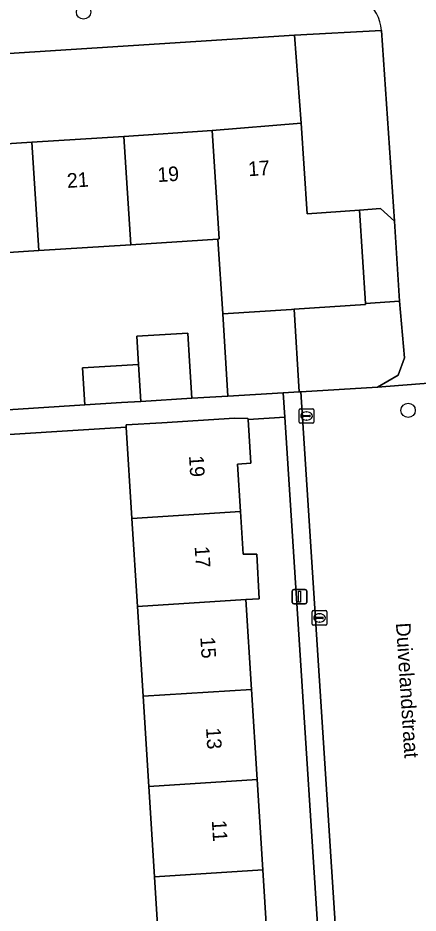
# Model space of a CAD drawing. Extents: x 159680 to 160786, y 387323 to 388340.
# Drawn here: x 160549.1 to 160576.5, y 387630 to 387691.4 of the extents above; entities that cross this region are included whole.
import ezdxf

# ---------------------------------------------------------------- set-up
doc = ezdxf.new("R2010")
doc.units = 0
for name, color, linetype in [('IMGEO_Boom', 7, 'Continuous'), ('IMGEO_Erf', 7, 'Continuous'), ('IMGEO_Kolk', 7, 'Continuous'), ('IMGEO_Lichtmast', 7, 'Continuous'), ('IMGEO_Openbare_ruimte_label', 7, 'Continuous'), ('IMGEO_Pand', 7, 'Continuous'), ('IMGEO_Pand_nummerreeks', 7, 'Continuous'), ('IMGEO_Parkeervlak_open', 7, 'Continuous'), ('IMGEO_Rijbaan_lokaal_open', 7, 'Continuous'), ('IMGEO_Voetpad_open', 7, 'Continuous')]:
    doc.layers.add(name, color=color, linetype=linetype)

msp = doc.modelspace()

# ---------------------------------------------------------------- linework, layer by layer
at = {"layer": 'IMGEO_Boom'}
for centre in [(160553.567, 387691.767), (160575.83, 387664.466)]:
    msp.add_circle(centre, 0.489, dxfattribs=at)
at = {"layer": 'IMGEO_Erf'}
for points in [[(160543.708, 387682.429), (160550.024, 387682.837), (160556.328, 387683.244), (160562.391, 387683.636), (160568.494, 387684.157), (160568.047, 387690.178), (160518.857, 387687.037)], [(160562.782, 387676.205), (160556.808, 387675.819), (160550.503, 387675.412), (160544.187, 387675.004)], [(160548.377, 387664.509), (160553.661, 387664.84), (160553.502, 387667.378), (160557.338, 387667.618), (160557.218, 387669.541), (160560.721, 387669.76), (160560.841, 387667.837), (160561, 387665.299), (160563.458, 387665.431), (160563.115, 387671.076), (160562.782, 387676.205)], [(160567.375, 387663.997), (160564.851, 387663.834), (160565.033, 387660.85), (160564.121, 387660.783), (160564.325, 387657.528), (160564.507, 387654.614), (160565.442, 387654.614), (160565.624, 387651.556), (160564.702, 387651.49), (160565.088, 387645.332), (160565.474, 387639.154), (160565.861, 387632.965), (160566.253, 387626.697), (160566.638, 387620.547), (160567.014, 387614.529), (160567.405, 387608.283), (160567.609, 387605.016), (160568.599, 387605.073), (160568.797, 387602.013), (160568.139, 387601.825), (160569.427, 387601.92)], [(160571.258, 387603.807), (160570.647, 387613.282), (160567.375, 387663.997)], [(160558.815, 387626.232), (160558.423, 387632.5), (160558.036, 387638.69), (160557.65, 387644.867), (160557.264, 387651.025), (160556.887, 387657.063), (160556.495, 387663.324), (160545.142, 387662.613), (160545.365, 387658.884), (160543.14, 387658.751), (160543.486, 387653.573), (160545.893, 387653.684), (160546.048, 387650.324), (160546.231, 387646.383), (160543.972, 387646.279), (160544.309, 387641.239), (160546.665, 387641.348), (160546.82, 387637.99), (160547.001, 387634.079), (160544.793, 387633.977), (160545.14, 387628.785)]]:
    msp.add_lwpolyline(points, dxfattribs=at)
msp.add_lwpolyline([(160575.243, 387671.946), (160572.909, 387671.795), (160572.914, 387671.711), (160568.016, 387671.394), (160568.361, 387665.729), (160568.477, 387665.736), (160573.726, 387666.064), (160575.14, 387666.879), (160575.59, 387668.068)], close=True, dxfattribs=at)
at = {"layer": 'IMGEO_Kolk'}
for p, q in [((160568.361, 387663.654), (160568.361, 387664.506)), ((160568.436, 387664.58), (160569.288, 387664.58)), ((160568.663, 387664.123), (160569.061, 387664.123)), ((160568.849, 387664.36), (160568.874, 387664.36)), ((160569.362, 387664.506), (160569.362, 387663.654)), ((160569.288, 387663.58), (160568.436, 387663.58)), ((160568.62, 387664.074), (160568.62, 387664.086)), ((160569.058, 387664.037), (160568.66, 387664.037)), ((160568.872, 387663.8), (160568.847, 387663.8)), ((160569.104, 387664.086), (160569.104, 387664.074)), ((160569.253, 387649.812), (160569.253, 387650.664)), ((160569.328, 387650.738), (160570.18, 387650.738)), ((160570.254, 387650.664), (160570.254, 387649.812)), ((160569.512, 387650.232), (160569.512, 387650.244)), ((160569.95, 387650.195), (160569.552, 387650.195)), ((160569.555, 387650.281), (160569.953, 387650.281)), ((160569.741, 387650.518), (160569.766, 387650.518)), ((160569.996, 387650.244), (160569.996, 387650.232)), ((160570.18, 387649.738), (160569.328, 387649.738)), ((160569.764, 387649.958), (160569.739, 387649.958))]:
    msp.add_line(p, q, dxfattribs=at)
for points in [[(160568.361, 387663.654), (160568.361, 387664.506)], [(160568.436, 387664.58), (160569.288, 387664.58)], [(160569.362, 387664.506), (160569.362, 387663.654)], [(160569.288, 387663.58), (160568.436, 387663.58)], [(160569.253, 387649.812), (160569.253, 387650.664)], [(160569.328, 387650.738), (160570.18, 387650.738)], [(160570.254, 387650.664), (160570.254, 387649.812)], [(160570.18, 387649.738), (160569.328, 387649.738)]]:
    msp.add_lwpolyline(points, dxfattribs=at)
for centre, radius, start, end in [((160568.438, 387664.504), 0.0765, 91.55205, 178.44795), ((160568.438, 387664.504), 0.0765, 91.55205, 178.44795), ((160568.66, 387664.083), 0.0403, 85.87752, 175.75265), ((160569.065, 387664.085), 0.0386, 1.73085, 96.63898), ((160569.286, 387664.504), 0.0765, 1.55205, 88.44795), ((160569.286, 387664.504), 0.0765, 1.55205, 88.44795), ((160568.438, 387663.656), 0.0765, 181.55205, 268.44795), ((160568.438, 387663.656), 0.0765, 181.55205, 268.44795), ((160568.657, 387664.073), 0.0366, 178.93798, 274.71019), ((160569.061, 387664.08), 0.043, 264.86636, 352.45326), ((160569.286, 387663.656), 0.0765, 271.55205, 358.44795), ((160569.286, 387663.656), 0.0765, 271.55205, 358.44795), ((160569.33, 387650.662), 0.0765, 91.55205, 178.44795), ((160569.33, 387650.662), 0.0765, 91.55205, 178.44795), ((160570.178, 387650.662), 0.0765, 1.55205, 88.44795), ((160570.178, 387650.662), 0.0765, 1.55205, 88.44795), ((160569.552, 387650.241), 0.0403, 85.87752, 175.75265), ((160569.549, 387650.231), 0.0366, 178.93798, 274.71019), ((160569.953, 387650.238), 0.043, 264.86636, 352.45326), ((160569.957, 387650.243), 0.0386, 1.73085, 96.63898), ((160569.33, 387649.814), 0.0765, 181.55205, 268.44795), ((160569.33, 387649.814), 0.0765, 181.55205, 268.44795), ((160570.178, 387649.814), 0.0765, 271.55205, 358.44795), ((160570.178, 387649.814), 0.0765, 271.55205, 358.44795)]:
    msp.add_arc(centre, radius, start, end, dxfattribs=at)
for centre, major_axis, ratio, start_param, end_param in [((160568.848, 387664.08), (-0.387, 0.002), 0.722429, 4.712389, 7.853982), ((160568.873, 387664.08), (-0.39, 0.002), 0.717154, 1.570796, 4.712389), ((160569.74, 387650.238), (-0.387, 0.002), 0.722429, 4.712389, 7.853982), ((160569.765, 387650.238), (-0.39, 0.002), 0.717154, 1.570796, 4.712389)]:
    msp.add_ellipse(centre, major_axis=major_axis, ratio=ratio, start_param=start_param, end_param=end_param, dxfattribs=at)
at = {"layer": 'IMGEO_Lichtmast'}
for p, q in [((160567.887, 387651.297), (160567.887, 387652.097)), ((160567.887, 387652.097), (160567.887, 387651.297)), ((160567.987, 387652.197), (160568.777, 387652.197)), ((160568.777, 387652.197), (160567.987, 387652.197)), ((160568.877, 387652.097), (160568.877, 387651.297)), ((160568.877, 387651.297), (160568.877, 387652.097)), ((160568.777, 387651.197), (160567.987, 387651.197)), ((160567.987, 387651.197), (160568.777, 387651.197))]:
    msp.add_line(p, q, dxfattribs=at)
msp.add_lwpolyline([(160568.307, 387652.072), (160568.457, 387652.072), (160568.457, 387651.322), (160568.307, 387651.322), (160568.307, 387652.072)], dxfattribs=at)
for centre, start, end in [((160567.987, 387652.097), 90, 180), ((160567.987, 387652.097), 90, 180), ((160568.777, 387652.097), 0, 90), ((160568.777, 387652.097), 360, 90), ((160567.987, 387651.297), 180, 270), ((160567.987, 387651.297), 180, 270), ((160568.777, 387651.297), 270, 0), ((160568.777, 387651.297), 270, 0)]:
    msp.add_arc(centre, 0.1, start, end, dxfattribs=at)
at = {"layer": 'IMGEO_Pand'}
for points in [[(160572.495, 387678.177), (160568.912, 387677.945), (160568.494, 387684.157), (160562.391, 387683.636), (160562.87, 387676.211), (160562.782, 387676.205), (160563.115, 387671.076), (160567.835, 387671.382), (160568.016, 387671.394), (160572.914, 387671.711), (160572.909, 387671.795)], [(160550.503, 387675.412), (160556.808, 387675.819), (160556.328, 387683.244), (160550.024, 387682.837)], [(160562.87, 387676.211), (160562.391, 387683.636), (160556.328, 387683.244), (160556.808, 387675.819), (160562.782, 387676.205)], [(160550.024, 387682.837), (160543.708, 387682.429), (160544.187, 387675.004), (160550.503, 387675.412)], [(160574.892, 387677.426), (160573.928, 387678.292), (160572.495, 387678.177), (160572.909, 387671.795), (160575.243, 387671.946)], [(160568.016, 387671.394), (160567.835, 387671.382), (160563.115, 387671.076), (160563.458, 387665.431), (160567.267, 387665.662), (160568.361, 387665.729)], [(160560.841, 387667.837), (160560.721, 387669.76), (160557.218, 387669.541), (160557.338, 387667.618), (160557.502, 387665.08), (160561, 387665.299)], [(160557.338, 387667.618), (160553.502, 387667.378), (160553.661, 387664.84), (160556.163, 387664.996), (160557.502, 387665.08)], [(160564.851, 387663.834), (160564.846, 387663.912), (160563.924, 387663.932), (160558.934, 387663.619), (160556.486, 387663.466), (160556.495, 387663.324), (160556.887, 387657.063), (160564.325, 387657.528), (160564.121, 387660.783), (160565.033, 387660.85)], [(160564.325, 387657.528), (160556.887, 387657.063), (160557.264, 387651.025), (160564.702, 387651.49), (160565.624, 387651.556), (160565.442, 387654.614), (160564.507, 387654.614)], [(160565.088, 387645.332), (160564.702, 387651.49), (160557.264, 387651.025), (160557.65, 387644.867)], [(160565.474, 387639.154), (160565.088, 387645.332), (160557.65, 387644.867), (160558.036, 387638.69)], [(160558.036, 387638.69), (160558.423, 387632.5), (160565.861, 387632.965), (160565.474, 387639.154)], [(160566.253, 387626.697), (160565.861, 387632.965), (160558.423, 387632.5), (160558.815, 387626.232)]]:
    msp.add_lwpolyline(points, close=True, dxfattribs=at)
at = {"layer": 'IMGEO_Parkeervlak_open'}
msp.add_lwpolyline([(160574.892, 387677.426), (160574.015, 387690.507), (160568.047, 387690.178), (160568.494, 387684.157), (160568.912, 387677.945), (160572.495, 387678.177), (160573.928, 387678.292)], close=True, dxfattribs=at)
at = {"layer": 'IMGEO_Rijbaan_lokaal_open'}
msp.add_lwpolyline([(160574.015, 387690.507), (160574.892, 387677.426), (160575.243, 387671.946), (160575.59, 387668.068), (160575.14, 387666.879), (160573.726, 387666.064), (160580.403, 387666.582), (160578.817, 387690.763)], dxfattribs=at)
for points in [[(160580.403, 387666.582), (160573.726, 387666.064), (160568.477, 387665.736), (160571.854, 387613.359), (160575.823, 387613.619), (160577.027, 387613.615), (160584.076, 387614.055), (160584.01, 387615.178), (160583.702, 387615.16)], [(160568.477, 387665.736), (160568.361, 387665.729), (160567.267, 387665.662), (160567.375, 387663.997), (160570.647, 387613.282), (160571.854, 387613.359)]]:
    msp.add_lwpolyline(points, close=True, dxfattribs=at)
msp.add_arc((160570.821, 387690.152), 3.213, 6.33461, 91.30595, dxfattribs=at)
at = {"layer": 'IMGEO_Voetpad_open'}
for points in [[(160568.047, 387690.178), (160574.015, 387690.507)], [(160512.814, 387686.643), (160518.857, 387687.037), (160568.047, 387690.178)], [(160545.142, 387662.613), (160556.495, 387663.324), (160556.486, 387663.466), (160558.934, 387663.619), (160563.924, 387663.932), (160564.846, 387663.912), (160564.851, 387663.834), (160567.375, 387663.997), (160567.267, 387665.662), (160563.458, 387665.431), (160561, 387665.299), (160557.502, 387665.08), (160556.163, 387664.996), (160553.661, 387664.84), (160548.377, 387664.509)]]:
    msp.add_lwpolyline(points, dxfattribs=at)
msp.add_arc((160570.821, 387690.152), 3.213, 6.33461, 91.30595, dxfattribs=at)

# ---------------------------------------------------------------- texts
at = {"layer": 'IMGEO_Openbare_ruimte_label'}
msp.add_text('Duivelandstraat', height=1, rotation=273.66925, dxfattribs=at).set_placement((160574.99, 387649.88))
at = {"layer": 'IMGEO_Pand_nummerreeks'}
for s, rotation, p in [('17', 3.69558, (160564.884, 387680.51)), ('21', 3.69654, (160552.458, 387679.708)), ('19', 3.69654, (160558.66, 387680.109)), ('19', 273.58078, (160560.798, 387661.35)), ('17', 273.57955, (160561.187, 387655.131)), ('15', 273.57955, (160561.576, 387648.911)), ('13', 273.57955, (160561.966, 387642.691)), ('11', 273.57955, (160562.363, 387636.357))]:
    msp.add_text(s, height=1, rotation=rotation, dxfattribs=at).set_placement(p)

doc.saveas('drawing.dxf')
